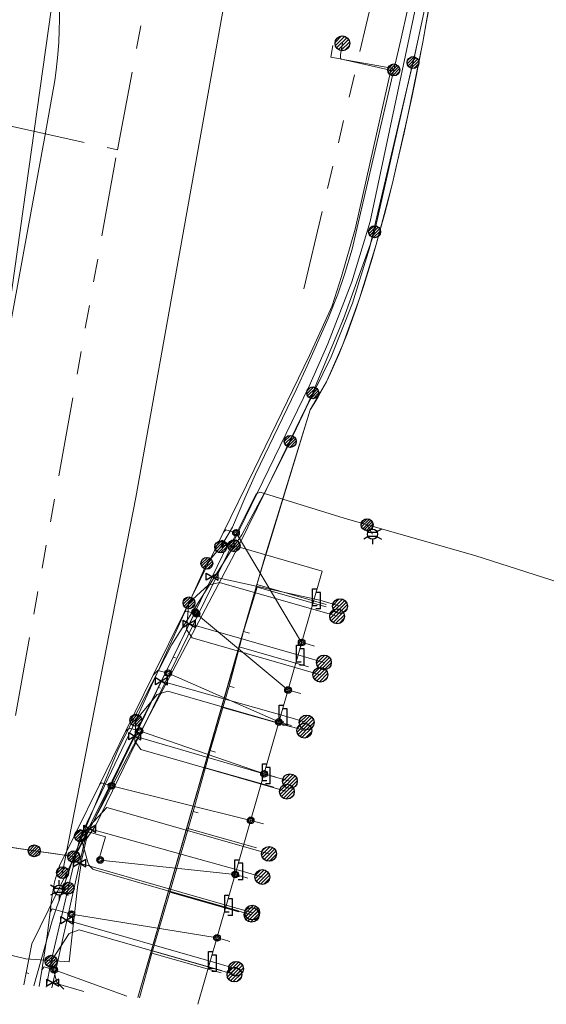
# Model space of a CAD drawing. Header units: metres. Extents: x 197355 to 199157, y 355772 to 356286.
# Tile 257 of 303: x 198734 to 198774, y 355844 to 355919. Entities that reach past the tile are written whole.
import ezdxf
from ezdxf.enums import TextEntityAlignment as Align
from ezdxf.lldxf.tags import DXFTag

# ---------------------------------------------------------------- set-up
doc = ezdxf.new("R2010")
doc.units = ezdxf.units.M
doc.linetypes.add('RI-GWA', pattern=[18.45, 6, -1.8, 1.75, -1.8, 1.75, -1.8, 1.75, -1.8])
for name, color, linetype, lineweight in [('B-WE-KL-DATA_HULPSTUK_KPNB.V.-S', 90, 'Continuous', 25), ('B-WE-KL-DATA_KABELBUNDEL_KPNB.V.-G', 90, 'Continuous', 18), ('B-WE-KL-DATA_KABELBUNDEL_ZIGGOB.V.-G', 94, 'Continuous', 18), ('B-WE-KL-DATA_TELECOM_REGGEFIBEROPERATORB.V.-G', 90, 'KL-TELECOM-ALGEMEEN-N', 18), ('B-WE-KL-DATA_TELECOM_TMOBILENETHERLANDSB.V.-G', 128, 'KL-TELECOM-ALGEMEEN-N', 18), ('B-WE-KL-DATA_TELECOM_ZIGGOB.V.-G', 94, 'KL-TELECOM-ALGEMEEN-N', 18), ('B-WE-KL-DATA_ZIGGOB.V.-G', 94, 'KL-DATA-N', 18), ('B-WE-KL-ET_LS_ENEXISNETBEHEERB.V.-G', 190, 'KL-LS-N', 18), ('B-WE-KL-ET_LS_HULPSTUK_ENEXISNETBEHEERB.V.-S', 190, 'Continuous', 25), ('B-WE-KL-ET_LS_KABELBUNDEL_ENEXISNETBEHEERB.V.-G', 190, 'KL-BUNDEL-N', 18), ('B-WE-KL-GAS_HULPSTUK_ENEXISNETBEHEERB.V.-S', 30, 'Continuous', 25), ('B-WE-KL-GAS_LD_ENEXISNETBEHEERB.V.-G', 50, 'KL-GAS-LD-N', 18), ('B-WE-KL-GAS_LD_HOOFDLEIDING_100 MBAR_PE_ENEXISNETBEHEERB.V.-G', 50, 'KL-GAS-LD-N', 18), ('B-WE-KL-GAS_LD_HOOFDLEIDING_100 MBAR_PVC_ENEXISNETBEHEERB.V.-G', 50, 'KL-GAS-LD-N', 18), ('B-WE-KL-WATER_HULPSTUK_NVWATERLEIDINGMAATSCHAPPIJLIMBURG-S', 170, 'Continuous', 25), ('B-WE-KL-WATER_TRANSPORTLEIDING_NVWATERLEIDINGMAATSCHAPPIJLIMBURG-G', 170, 'KL-WATER-TR-N', 18), ('B-WE-RI-GWA_GEMEENTEROERMOND-G', 30, 'RI-GWA', 18)]:
    doc.layers.add(name, color=color, linetype=linetype, lineweight=lineweight)
doc.styles.add('NLCS-ISO', font='NLCS-ISO.ttf')
doc.styles.get("Standard").update_dxf_attribs({"font": 'isocp.shx'})
doc.linetypes.add('KL-BUNDEL-N', pattern='A,28,-5,[103,NLCS.SHX,S=1.25,R=0,X=0,Y=0],-5,[103,NLCS.SHX,S=1.25,R=0,X=0,Y=0],-5,[103,NLCS.SHX,S=1.25,R=0,X=0,Y=0],-5,[103,NLCS.SHX,S=1.25,R=0,X=0,Y=0],-5', length=53)
tags = doc.linetypes.add('KL-DATA-N', pattern='A,4,-1,[101,NLCS.SHX,S=0.5,R=0,X=0,Y=0],-1,4,-1,["D",Standard,S=1,R=0,X=-0.25,Y=-0.5],-1.5', length=12.5).pattern_tags.tags
tags[18] = DXFTag(74, 10)
tags = doc.linetypes.add('KL-GAS-LD-N', pattern='A,4,-1,[69,NLCS.SHX,S=0.5,R=0,X=0,Y=0],-1,4,-1,["L",Standard,S=1,R=0,X=0.25,Y=-0.5],-2', length=13).pattern_tags.tags
tags[18] = DXFTag(74, 10)
tags = doc.linetypes.add('KL-LS-N', pattern='A,4,-1,[103,NLCS.SHX,S=0.75,R=0,X=0,Y=0],-1,4,-1,["L",Standard,S=1,R=0,X=0,Y=-0.5],-2', length=13).pattern_tags.tags
tags[18] = DXFTag(74, 10)
doc.linetypes.add('KL-TELECOM-ALGEMEEN-N', pattern='A,7,-1,[101,NLCS.SHX,S=0.5,R=0,X=0,Y=0],-1', length=9)
doc.linetypes.add('KL-WATER-TR-N', pattern='A,7,-0.5,[168,NLCS.SHX,S=0.75,R=0,X=0.75,Y=0],-2,[168,NLCS.SHX,S=0.75,R=0,X=0.75,Y=0],-2', length=11.5)

# ---------------------------------------------------------------- blocks, each defined once
blk = doc.blocks.new('SKL-ET_HULP_MOF-SO')
h = blk.add_hatch()
h.set_pattern_fill('ANSI31', color=256, scale=6, style=0)
h.set_pattern_definition([(45, (-2.25, -126.982), (-0.53033, 0.53033), [])])
edge = h.paths.add_edge_path()
edge.add_arc((0, 0), 2.25, 0, 360)
at = {"linetype": 'Continuous'}
blk.add_circle((0, 0), 2.25, dxfattribs=at)
blk = doc.blocks.new('SKL-WTB_HULP_AFSLUITER-SO')
for p, q in [((2.3, 1.37), (-2.3, -1.37)), ((-2.3, 1.37), (2.3, -1.37)), ((2.3, -1.37), (2.3, 1.37))]:
    blk.add_line(p, q)
at = {"ltscale": 0.1}
blk.add_line((-2.3, -1.37), (-2.3, 1.37), dxfattribs=at)
blk = doc.blocks.new('SKL-WTB_HULP_AANSLUITPUNT-SO')
h = blk.add_hatch()
h.set_pattern_fill('ANSI31', color=256, scale=3, style=0)
h.set_pattern_definition([(45, (-1.125, -63.491), (-0.265165, 0.265165), [])])
edge = h.paths.add_edge_path()
edge.add_arc((0, 0), 1.12, 0, 360)
at = {"linetype": 'Continuous'}
blk.add_circle((0, 0), 1.12, dxfattribs=at)
blk = doc.blocks.new('SKL-WTB_HULP_VERLOOPSTUK-SO')
for p, q in [((-0.539, -0.383), (-0.539, 0.867)), ((-0.539, 0.867), (-0.193, 0.867)), ((0.048, 0.598), (-0.298, 0.598)), ((0.048, -0.652), (0.048, 0.598)), ((-0.539, -0.383), (-0.193, -0.383)), ((0.048, -0.652), (-0.298, -0.652))]:
    blk.add_line(p, q)
blk = doc.blocks.new('SKL-ET_HULP_AANSLUITPUNT-SO')
h = blk.add_hatch()
h.set_pattern_fill('ANSI31', color=256, scale=30, style=0)
h.set_pattern_definition([(45, (-11.25, -634.91), (-2.65165, 2.65165), [])])
edge = h.paths.add_edge_path()
edge.add_arc((0, 0), 11.2, 0, 360)
at = {"linetype": 'Continuous'}
blk.add_circle((0, 0), 11.2, dxfattribs=at)
blk = doc.blocks.new('B-SIE-WEG_LICHTMAST-SO')
at = {"ltscale": 0.1}
for p, q in [((0, 0.386), (0, 0.772)), ((-0.334, 0.193), (-0.668, 0.386)), ((0.334, 0.193), (0.668, 0.386)), ((-0.334, -0.193), (-0.668, -0.386)), ((0, -0.386), (0, -0.772)), ((0.334, -0.193), (0.668, -0.386))]:
    blk.add_line(p, q, dxfattribs=at)
at = {"flags": 128}
for points in [[(-0.354, 0.152), (0.354, 0.152)], [(-0.354, -0.152), (0.354, -0.152)]]:
    blk.add_lwpolyline(points, dxfattribs=at)
at = {"ltscale": 0.1}
blk.add_circle((0, 0), 0.386, dxfattribs=at)
at = {"style": 'NLCS-ISO'}
blk.add_attdef('TYPE', text='', height=0.549, dxfattribs=at).set_placement((0, 0.772), align=Align.BOTTOM_CENTER)
blk = doc.blocks.new('SIE-WEG_AFVALBAK_TYPE_01')
for radius in [0.25, 0.156]:
    blk.add_circle((0, 0), radius)

msp = doc.modelspace()

# ---------------------------------------------------------------- linework, layer by layer
at = {"layer": 'B-WE-KL-DATA_KABELBUNDEL_KPNB.V.-G', "flags": 128}
for points in [[(198763.735, 355915.743), (198763.795, 355916.015), (198764.075, 355917.294), (198765.658, 355924.68), (198765.947, 355925.942)], [(198765.658, 355924.68), (198764.075, 355917.294), (198763.868, 355916.328), (198763.795, 355916.015), (198760.529, 355902.031), (198760.449, 355901.69), (198759.152, 355897.528), (198757.54, 355893.477), (198755.622, 355889.562), (198755.618, 355889.555), (198752.673, 355883.502), (198750.522, 355879.081), (198750.521, 355879.079), (198738.161, 355855.636), (198738.085, 355855.647), (198735.101, 355856.09), (198728.059, 355857.131)], [(198760.449, 355901.69), (198763.868, 355916.328)], [(198763.735, 355915.743), (198760.827, 355902.933)], [(198760.827, 355902.933), (198763.735, 355915.743)], [(198756.152, 355890.743), (198756.157, 355890.756), (198756.163, 355890.769), (198758.477, 355896.349), (198760.529, 355902.031), (198760.827, 355902.933)], [(198756.227, 355890.718), (198755.618, 355889.555), (198755.322, 355888.947), (198754.442, 355887.137)], [(198754.455, 355887.066), (198755.622, 355889.562), (198756.152, 355890.743)], [(198754.457, 355887.073), (198755.322, 355888.947), (198756.152, 355890.744)], [(198750.208, 355879.171), (198750.783, 355879.997), (198752.673, 355883.502), (198754.455, 355887.066)], [(198738.082, 355855.64), (198738.085, 355855.647), (198741.453, 355863.823), (198745.504, 355871.684), (198750.208, 355879.171)], [(198747.471, 355844.463), (198748.903, 355849.462), (198756.868, 355877.258), (198750.522, 355879.081), (198750.208, 355879.171)], [(198736.911, 355855.821), (198735.101, 355856.09), (198728.059, 355857.131), (198726.536, 355857.355), (198726.425, 355857.371)], [(198728.054, 355857.111), (198735.094, 355856.078)], [(198728.054, 355857.111), (198735.094, 355856.078)], [(198735.068, 355845.856), (198736.455, 355850.785), (198738.082, 355855.639), (198738.082, 355855.64)], [(198735.094, 355856.078), (198738.082, 355855.639), (198738.082, 355855.639)]]:
    msp.add_lwpolyline(points, dxfattribs=at)
at = {"layer": 'B-WE-KL-DATA_KABELBUNDEL_ZIGGOB.V.-G', "flags": 128}
for points in [[(198723.032, 355847.208), (198723.637, 355850.676), (198727.059, 355849.689), (198734.459, 355847.911), (198737.726, 355847.672), (198738.352, 355853.333), (198738.693, 355855.44), (198739.044, 355856.997), (198739.688, 355857.917), (198755.89, 355891.258), (198757.306, 355894.441), (198759.106, 355899.135), (198760.504, 355903.703), (198764.987, 355924.877)], [(198751.938, 355876.231), (198755.955, 355889.46), (198757.185, 355891.588), (198758.439, 355894.412), (198759.701, 355897.892), (198760.952, 355901.981), (198762.176, 355906.621), (198763.355, 355911.747), (198764.472, 355917.288), (198765.724, 355924.458)], [(198758.394, 355896.241), (198758.406, 355896.266)], [(198750.581, 355871.522), (198751.938, 355876.231)], [(198751.938, 355876.231), (198757.181, 355874.729)], [(198749.266, 355866.958), (198750.581, 355871.522)], [(198750.581, 355871.522), (198755.832, 355870.018)], [(198747.951, 355862.394), (198749.266, 355866.958)], [(198749.266, 355866.958), (198754.524, 355865.452)], [(198746.629, 355857.807), (198747.951, 355862.394)], [(198747.951, 355862.394), (198753.216, 355860.886)], [(198745.258, 355853.051), (198746.629, 355857.807)], [(198746.629, 355857.807), (198751.901, 355856.297)], [(198743.956, 355848.535), (198745.258, 355853.051)], [(198745.258, 355853.051), (198750.538, 355851.539)], [(198742.929, 355844.973), (198743.956, 355848.535)], [(198743.956, 355848.535), (198749.244, 355847.02)]]:
    msp.add_lwpolyline(points, dxfattribs=at)
at = {"layer": 'B-WE-KL-DATA_TELECOM_REGGEFIBEROPERATORB.V.-G', "flags": 128}
for points in [[(198757.163, 355874.544), (198751.954, 355876.036), (198750.929, 355872.68)], [(198750.929, 355872.68), (198749.836, 355868.549)], [(198750.929, 355872.68), (198751.378, 355872.552)], [(198749.836, 355868.549), (198748.395, 355863.675)], [(198749.836, 355868.549), (198750.204, 355868.444)], [(198748.395, 355863.675), (198747.1, 355859.059)], [(198748.395, 355863.675), (198748.808, 355863.557)], [(198747.1, 355859.059), (198745.355, 355852.958)], [(198747.1, 355859.059), (198747.491, 355858.947)], [(198745.355, 355852.958), (198743.989, 355848.336)], [(198745.355, 355852.958), (198750.553, 355851.47)], [(198743.989, 355848.336), (198743.044, 355844.961)], [(198743.989, 355848.336), (198749.225, 355846.836)]]:
    msp.add_lwpolyline(points, dxfattribs=at)
at = {"layer": 'B-WE-KL-DATA_TELECOM_TMOBILENETHERLANDSB.V.-G', "flags": 128}
msp.add_lwpolyline([(198558.751, 356070.116), (198630.396, 356057.758), (198681.084, 356049.152), (198683.993, 356048.667), (198686.398, 356048.383), (198712.747, 356047.126), (198729.794, 356046.314), (198741.156, 356045.772), (198740.966, 356041.838), (198738.726, 356028.851), (198736.718, 356017.206), (198736.74, 356016.62), (198736.907, 356015.958), (198734.965, 356004.064), (198734.236, 356003.407), (198733.92, 356001.563), (198733.839, 356001.103), (198733.729, 356000.643), (198733.62, 356000.193), (198733.49, 355999.743), (198733.339, 355999.303), (198733.179, 355998.863), (198732.999, 355998.433), (198732.81, 355998.013), (198732.609, 355997.593), (198731.554, 355995.576), (198729.387, 355992.154), (198725.909, 355987.855), (198724.857, 355985.211), (198723.654, 355980.547), (198721.601, 355972.592), (198721.819, 355972.235), (198722.52, 355972.074), (198723.097, 355971.941), (198723.418, 355971.575), (198723.548, 355970.167), (198724.189, 355963.287), (198724.363, 355961.417), (198728.183, 355958.801), (198728.237, 355958.75), (198728.427, 355958.567), (198728.66, 355958.325), (198728.87, 355958.067), (198729.083, 355957.806), (198729.281, 355957.533), (198729.461, 355957.257), (198729.633, 355956.971), (198729.793, 355956.679), (198729.935, 355956.375), (198730.071, 355956.067), (198730.194, 355955.753), (198730.297, 355955.446), (198730.382, 355955.123), (198730.457, 355954.801), (198730.526, 355954.462), (198730.574, 355954.138), (198730.611, 355953.806), (198730.63, 355953.473), (198730.64, 355953.14), (198730.631, 355952.813), (198730.602, 355952.48), (198730.563, 355952.141), (198730.516, 355951.809), (198730.45, 355951.49), (198730.362, 355951.15), (198730.35, 355951.034), (198730.374, 355950.435), (198730.674, 355949.919), (198730.711, 355949.866), (198731.086, 355949.409), (198731.303, 355949.146), (198731.846, 355948.396), (198732.4, 355947.466), (198732.892, 355946.502), (198733.07, 355946.087), (198733.237, 355945.667), (198733.392, 355945.248), (198733.527, 355944.836), (198733.644, 355944.396), (198733.761, 355943.968), (198733.848, 355943.531), (198733.935, 355943.094), (198733.993, 355942.658), (198734.007, 355942.556), (198734.052, 355942.206), (198734.091, 355941.774), (198734.11, 355941.327), (198734.12, 355940.88), (198734.11, 355940.433), (198734.091, 355939.996), (198734.052, 355939.549), (198734.003, 355939.098), (198733.945, 355938.662), (198733.866, 355938.22), (198733.311, 355935.432), (198733.088, 355934.311), (198735.194, 355932), (198735.44, 355931.696), (198735.679, 355931.351), (198735.898, 355930.982), (198736.065, 355930.648), (198736.224, 355930.27), (198736.388, 355929.771), (198736.506, 355929.263), (198736.587, 355928.61), (198736.673, 355927.251), (198736.931, 355921.56), (198736.993, 355920.055), (198736.999, 355919.034), (198736.981, 355918.169), (198736.941, 355917.282), (198736.874, 355916.348), (198736.753, 355915.159), (198736.651, 355914.372), (198735.937, 355910.434), (198725.623, 355854.191), (198724.241, 355847.072)], dxfattribs=at)
at = {"layer": 'B-WE-KL-DATA_TELECOM_ZIGGOB.V.-G', "flags": 128}
for points in [[(198742.929, 355844.973), (198752.589, 355878.489), (198755.955, 355889.46), (198756.259, 355889.925), (198756.566, 355890.435), (198756.874, 355890.989), (198757.185, 355891.588), (198757.497, 355892.23), (198757.81, 355892.915), (198758.124, 355893.642), (198758.439, 355894.412), (198758.754, 355895.222), (198759.07, 355896.073), (198759.385, 355896.963), (198759.701, 355897.892), (198760.015, 355898.859), (198760.329, 355899.864), (198760.641, 355900.905), (198760.952, 355901.981), (198761.261, 355903.092), (198761.568, 355904.236), (198761.873, 355905.412), (198762.176, 355906.621), (198762.475, 355907.859), (198762.772, 355909.127), (198763.065, 355910.423), (198763.355, 355911.747), (198763.64, 355913.096), (198763.922, 355914.47), (198764.199, 355915.868), (198764.472, 355917.288), (198764.74, 355918.729), (198765.003, 355920.19), (198765.513, 355923.166), (198765.724, 355924.458), (198772.526, 355922.511)], [(198742.929, 355844.973), (198751.938, 355876.231), (198757.181, 355874.729)], [(198742.929, 355844.973), (198750.581, 355871.522), (198755.832, 355870.018)], [(198742.929, 355844.973), (198749.266, 355866.958), (198754.524, 355865.452)], [(198742.929, 355844.973), (198747.951, 355862.394), (198753.216, 355860.886)], [(198742.929, 355844.973), (198746.629, 355857.807), (198751.901, 355856.297)], [(198742.929, 355844.973), (198745.258, 355853.051), (198750.538, 355851.539)], [(198742.929, 355844.973), (198743.956, 355848.535), (198749.244, 355847.02)]]:
    msp.add_lwpolyline(points, dxfattribs=at)
at = {"layer": 'B-WE-KL-DATA_ZIGGOB.V.-G', "flags": 128}
for points in [[(198723.032, 355847.208), (198723.637, 355850.676), (198727.059, 355849.689), (198734.459, 355847.911), (198737.726, 355847.672), (198738.352, 355853.333), (198738.693, 355855.44), (198739.044, 355856.997), (198739.688, 355857.917), (198755.89, 355891.258), (198757.306, 355894.441), (198759.106, 355899.135), (198760.504, 355903.703), (198764.987, 355924.877), (198773.071, 355959.862), (198777.534, 355979.885), (198777.848, 355980.83), (198778.345, 355981.674), (198778.997, 355982.37), (198779.768, 355982.88), (198780.269, 355983.084), (198781.06, 355983.238), (198781.497, 355983.24), (198816.634, 355981.132), (198831.536, 355979.811), (198832.085, 355980.147), (198835.236, 355979.755), (198846.74, 355977.826), (198848.107, 355978.097), (198864.336, 355974.749), (198895.179, 355969.822), (198896.034, 355974.574), (198916.108, 355971.662), (198965.382, 355963.17), (199014.381, 355954.173)], [(198723.032, 355847.208), (198723.637, 355850.676), (198727.059, 355849.689), (198734.459, 355847.911), (198737.726, 355847.672), (198738.352, 355853.333), (198738.693, 355855.44), (198739.044, 355856.997), (198739.688, 355857.917), (198755.89, 355891.258), (198757.306, 355894.441), (198759.106, 355899.135), (198760.504, 355903.703), (198764.987, 355924.877), (198776.927, 355980.019), (198777.272, 355980.925), (198777.879, 355981.73), (198778.724, 355982.404), (198779.772, 355982.919), (198780.269, 355983.084), (198781.06, 355983.238), (198781.497, 355983.24), (198816.634, 355981.132), (198831.536, 355979.811), (198832.085, 355980.147), (198835.236, 355979.755), (198846.74, 355977.826), (198848.107, 355978.097), (198864.336, 355974.749), (198895.179, 355969.822), (198896.034, 355974.574), (198916.108, 355971.662), (198965.382, 355963.17), (199014.381, 355954.173)], [(198723.032, 355847.208), (198723.637, 355850.676), (198727.059, 355849.689), (198734.459, 355847.911), (198737.726, 355847.672), (198738.352, 355853.333), (198738.693, 355855.44), (198739.044, 355856.997), (198739.688, 355857.917), (198755.89, 355891.258), (198757.306, 355894.441), (198759.106, 355899.135), (198760.504, 355903.703), (198764.987, 355924.877), (198776.927, 355980.019), (198777.272, 355980.925), (198777.879, 355981.73), (198778.724, 355982.404), (198779.772, 355982.919), (198780.269, 355983.084), (198781.06, 355983.238), (198781.497, 355983.24), (198816.634, 355981.132), (198831.536, 355979.811), (198832.085, 355980.147), (198835.236, 355979.755), (198846.74, 355977.826), (198848.107, 355978.097), (198864.336, 355974.749), (198895.179, 355969.822), (198896.034, 355974.574), (198916.108, 355971.662), (198965.382, 355963.17), (199014.381, 355954.173)], [(198723.032, 355847.208), (198723.637, 355850.676), (198727.059, 355849.689), (198734.459, 355847.911), (198737.726, 355847.672), (198738.352, 355853.333), (198738.693, 355855.44), (198739.044, 355856.997), (198739.688, 355857.917), (198755.89, 355891.258), (198757.306, 355894.441), (198759.106, 355899.135), (198760.504, 355903.703), (198764.987, 355924.877), (198776.927, 355980.019), (198777.272, 355980.925), (198777.879, 355981.73), (198778.724, 355982.404), (198779.772, 355982.919), (198780.269, 355983.084), (198781.06, 355983.238), (198781.497, 355983.24), (198816.634, 355981.132), (198831.536, 355979.811), (198832.085, 355980.147), (198835.236, 355979.755), (198846.74, 355977.826), (198848.107, 355978.097), (198864.336, 355974.749), (198895.179, 355969.822), (198896.034, 355974.574), (198916.108, 355971.662), (198965.382, 355963.17), (199014.381, 355954.173)], [(198723.032, 355847.208), (198723.637, 355850.676), (198727.059, 355849.689), (198734.459, 355847.911), (198737.726, 355847.672), (198738.352, 355853.333), (198738.693, 355855.44), (198739.044, 355856.997), (198739.688, 355857.917), (198755.89, 355891.258), (198757.306, 355894.441), (198759.106, 355899.135), (198760.504, 355903.703), (198764.987, 355924.877), (198773.071, 355959.862), (198777.534, 355979.885), (198777.848, 355980.83), (198778.345, 355981.674), (198778.997, 355982.37), (198779.768, 355982.88), (198780.269, 355983.084), (198781.06, 355983.238), (198781.497, 355983.24), (198816.634, 355981.132), (198831.536, 355979.811), (198832.085, 355980.147), (198835.236, 355979.755), (198846.74, 355977.826), (198848.107, 355978.097), (198864.336, 355974.749), (198895.179, 355969.822), (198896.034, 355974.574), (198916.108, 355971.662), (198965.382, 355963.17), (199014.381, 355954.173)], [(198723.032, 355847.208), (198723.637, 355850.676), (198727.059, 355849.689), (198734.459, 355847.911), (198737.726, 355847.672), (198738.352, 355853.333), (198738.693, 355855.44), (198739.044, 355856.997), (198739.688, 355857.917), (198755.89, 355891.258), (198757.306, 355894.441), (198759.106, 355899.135), (198760.504, 355903.703), (198764.987, 355924.877), (198773.071, 355959.862), (198777.534, 355979.885), (198777.848, 355980.83), (198778.345, 355981.674), (198778.997, 355982.37), (198779.768, 355982.88), (198780.269, 355983.084), (198781.06, 355983.238), (198781.497, 355983.24), (198816.634, 355981.132), (198831.536, 355979.811), (198832.085, 355980.147), (198835.236, 355979.755), (198846.74, 355977.826), (198848.107, 355978.097), (198864.336, 355974.749), (198895.179, 355969.822), (198896.034, 355974.574), (198916.108, 355971.662), (198965.382, 355963.17), (199014.381, 355954.173)], [(198723.032, 355847.208), (198723.637, 355850.676), (198727.059, 355849.689), (198734.459, 355847.911), (198737.726, 355847.672), (198738.352, 355853.333), (198738.693, 355855.44), (198739.044, 355856.997), (198739.688, 355857.917), (198755.89, 355891.258), (198757.306, 355894.441), (198759.106, 355899.135), (198760.504, 355903.703), (198764.987, 355924.877), (198773.071, 355959.862), (198777.534, 355979.885), (198777.848, 355980.83), (198778.345, 355981.674), (198778.997, 355982.37), (198779.768, 355982.88), (198780.269, 355983.084), (198781.06, 355983.238), (198781.497, 355983.24), (198816.634, 355981.132), (198831.536, 355979.811), (198832.085, 355980.147), (198835.236, 355979.755), (198846.74, 355977.826), (198848.107, 355978.097), (198864.336, 355974.749), (198895.179, 355969.822), (198896.034, 355974.574), (198916.108, 355971.662), (198965.382, 355963.17), (199014.381, 355954.173)]]:
    msp.add_lwpolyline(points, dxfattribs=at)
at = {"layer": 'B-WE-KL-ET_LS_ENEXISNETBEHEERB.V.-G', "flags": 128}
for points in [[(198761.631, 355980.187), (198759.489, 355968.112), (198759.991, 355966.257), (198761.435, 355964.99), (198761.969, 355964.397), (198761.899, 355963.602), (198754.937, 355950.806), (198742.763, 355882.812), (198737.237, 355854.429)], [(198749.198, 355879.08), (198750.089, 355880.582), (198751.015, 355882.77), (198751.837, 355884.593), (198754.901, 355890.978), (198755.738, 355892.794), (198757.316, 355896.363), (198758.049, 355898.222), (198758.565, 355899.707), (198759.126, 355901.625), (198759.595, 355903.589), (198760.053, 355905.536), (198762.36, 355915.523), (198762.805, 355917.473), (198764.942, 355926.969)], [(198762.282, 355915.186), (198762.129, 355915.316), (198758.292, 355915.999), (198758.245, 355916.127), (198758.245, 355916.339), (198758.398, 355917.199)], [(198749.198, 355879.08), (198750.026, 355879.414), (198751.677, 355882.704), (198751.87, 355883.097), (198752.173, 355883.23), (198758.534, 355881.269), (198759.493, 355880.984), (198768.414, 355878.429), (198778.079, 355875.341), (198783.404, 355873.732)], [(198760.262, 355880.764), (198760.676, 355880.051)], [(198748.145, 355877.838), (198749.05, 355878.9), (198749.198, 355879.08)], [(198736.006, 355845.751), (198736.37, 355847.72), (198738.563, 355857.132), (198742.774, 355865.963), (198748.145, 355877.838)], [(198736.006, 355845.751), (198736.37, 355847.72), (198738.563, 355857.132), (198742.774, 355865.963), (198748.145, 355877.838)], [(198746.793, 355874.849), (198748.251, 355876.197), (198749.098, 355876.397), (198757.998, 355873.829)], [(198746.793, 355874.849), (198746.608, 355872.839), (198747.042, 355872.202), (198756.731, 355869.406)], [(198742.774, 355865.963), (198744.388, 355867.908), (198745.187, 355868.154), (198755.519, 355865.175)], [(198742.774, 355865.963), (198742.699, 355864.382), (198743.155, 355863.744), (198754.197, 355860.561)], [(198738.597, 355857.204), (198740.572, 355859.366), (198752.848, 355855.85)], [(198738.597, 355857.204), (198739.141, 355855.227), (198739.229, 355855.008), (198739.361, 355854.831), (198739.536, 355854.698), (198739.754, 355854.607), (198751.526, 355851.235)], [(198737.659, 355853.254), (198736.978, 355853.097)], [(198736.37, 355847.72), (198737.729, 355849.821), (198738.48, 355850.102), (198750.231, 355846.713)], [(198736.37, 355847.72), (198736.812, 355846.137), (198737.342, 355845.601)]]:
    msp.add_lwpolyline(points, dxfattribs=at)
at = {"layer": 'B-WE-KL-ET_LS_KABELBUNDEL_ENEXISNETBEHEERB.V.-G', "flags": 128}
for points in [[(198761.631, 355980.187), (198759.489, 355968.112), (198759.991, 355966.257), (198761.435, 355964.99), (198761.969, 355964.397), (198761.899, 355963.602), (198754.937, 355950.806), (198742.763, 355882.812), (198737.237, 355854.429)], [(198749.198, 355879.08), (198750.089, 355880.582), (198751.015, 355882.77), (198751.837, 355884.593), (198754.901, 355890.978), (198755.738, 355892.794), (198757.316, 355896.363), (198758.049, 355898.222), (198758.565, 355899.707), (198759.126, 355901.625), (198759.595, 355903.589), (198760.053, 355905.536), (198762.36, 355915.523), (198762.805, 355917.473), (198764.942, 355926.969)], [(198749.198, 355879.08), (198750.026, 355879.414), (198751.677, 355882.704), (198751.87, 355883.097), (198752.173, 355883.23), (198758.534, 355881.269), (198759.493, 355880.984), (198768.414, 355878.429), (198778.079, 355875.341), (198783.404, 355873.732)], [(198748.145, 355877.838), (198749.05, 355878.9), (198749.198, 355879.08)], [(198736.006, 355845.751), (198736.37, 355847.72), (198738.563, 355857.132), (198742.774, 355865.963), (198748.145, 355877.838)]]:
    msp.add_lwpolyline(points, dxfattribs=at)
at = {"layer": 'B-WE-KL-GAS_LD_ENEXISNETBEHEERB.V.-G', "flags": 128}
for points in [[(198756.681, 355875.04), (198758.219, 355874.6)], [(198755.459, 355870.777), (198756.998, 355870.337)], [(198754.16, 355866.237), (198755.697, 355865.797)], [(198752.885, 355861.792), (198754.423, 355861.352)], [(198750.807, 355854.538), (198752.346, 355854.097)], [(198750.037, 355851.847), (198751.575, 355851.406)], [(198748.818, 355847.594), (198750.357, 355847.153)]]:
    msp.add_lwpolyline(points, dxfattribs=at)
at = {"layer": 'B-WE-KL-GAS_LD_HOOFDLEIDING_100 MBAR_PE_ENEXISNETBEHEERB.V.-G', "flags": 128}
for points in [[(198748.552, 355876.831), (198756.681, 355875.04)], [(198746.824, 355873.266), (198755.459, 355870.777)], [(198744.719, 355868.926), (198754.16, 355866.237)], [(198742.694, 355864.749), (198752.885, 355861.792)], [(198739.302, 355857.751), (198750.807, 355854.538)], [(198738.526, 355855.139), (198750.037, 355851.847)], [(198737.561, 355850.83), (198748.818, 355847.594)], [(198736.503, 355846.103), (198738.848, 355845.432)]]:
    msp.add_lwpolyline(points, dxfattribs=at)
at = {"layer": 'B-WE-KL-GAS_LD_HOOFDLEIDING_100 MBAR_PVC_ENEXISNETBEHEERB.V.-G', "flags": 128}
msp.add_lwpolyline([(198736.414, 355845.705), (198738.948, 355857.022), (198749.757, 355879.316)], dxfattribs=at)
at = {"layer": 'B-WE-KL-WATER_TRANSPORTLEIDING_NVWATERLEIDINGMAATSCHAPPIJLIMBURG-G', "flags": 128}
for points in [[(198725.317, 355846.951), (198728.038, 355860.477), (198745.571, 355985.315)], [(198761.913, 355915.189), (198758.219, 355916.012), (198757.517, 355916.142), (198757.681, 355917.022)], [(198762.09, 355915.272), (198759.374, 355903.122), (198758.341, 355899.538), (198757.617, 355897.333), (198755.913, 355893.566), (198751.723, 355884.943), (198749.373, 355880.15), (198746.421, 355874.13), (198744.095, 355869.387), (198741.993, 355865.1), (198740.025, 355861.087), (198738.193, 355857.351), (198737.014, 355854.947), (198736.612, 355853.739), (198736.396, 355852.366), (198736.288, 355851.449), (198736.074, 355849.64), (198735.668, 355847.044), (198735.475, 355845.811)], [(198762.046, 355915.077), (198762.028, 355915.124), (198762.011, 355915.17), (198761.913, 355915.189)], [(198749.373, 355880.15), (198749.408, 355880.186), (198749.582, 355880.365), (198750.351, 355880.145)], [(198750.351, 355880.145), (198755.316, 355871.848)], [(198746.421, 355874.13), (198746.464, 355874.155), (198746.594, 355874.231), (198747.363, 355874.011)], [(198747.266, 355874.154), (198747.186, 355873.992), (198745.586, 355870.742), (198744.458, 355868.45), (198742.63, 355864.735), (198740.982, 355861.388), (198739.073, 355857.51), (198736.833, 355852.957), (198734.902, 355849.033), (198734.48, 355846.849), (198734.305, 355845.942)], [(198747.186, 355873.992), (198747.236, 355873.987), (198747.385, 355873.971)], [(198747.363, 355874.011), (198754.285, 355868.25)], [(198755.316, 355871.848), (198755.796, 355871.71)], [(198755.796, 355871.71), (198756.277, 355871.573)], [(198745.586, 355870.742), (198745.634, 355870.728), (198745.778, 355870.687)], [(198744.095, 355869.387), (198744.131, 355869.422), (198744.451, 355869.739), (198745.22, 355869.518)], [(198745.22, 355869.518), (198753.593, 355865.833)], [(198744.458, 355868.45), (198744.506, 355868.436), (198744.65, 355868.395)], [(198754.285, 355868.25), (198754.766, 355868.112)], [(198754.766, 355868.112), (198755.246, 355867.975)], [(198741.993, 355865.1), (198742.03, 355865.134), (198742.288, 355865.371), (198743.057, 355865.151)], [(198753.593, 355865.833), (198754.073, 355865.695)], [(198754.073, 355865.695), (198754.554, 355865.559)], [(198742.63, 355864.735), (198742.678, 355864.721), (198742.822, 355864.68)], [(198743.057, 355865.151), (198752.471, 355861.916)], [(198752.471, 355861.916), (198752.951, 355861.778)], [(198752.951, 355861.778), (198753.432, 355861.641)], [(198740.025, 355861.087), (198740.062, 355861.121), (198740.173, 355861.221), (198740.943, 355861.001)], [(198740.943, 355861.001), (198751.46, 355858.387)], [(198740.982, 355861.388), (198741.03, 355861.374), (198741.174, 355861.333)], [(198751.46, 355858.387), (198751.941, 355858.249)], [(198751.941, 355858.249), (198752.421, 355858.111)], [(198738.193, 355857.351), (198738.23, 355857.384), (198738.562, 355857.687), (198740.485, 355857.137), (198739.974, 355855.41), (198740.07, 355855.383)], [(198739.073, 355857.51), (198739.121, 355857.496), (198739.265, 355857.455)], [(198740.07, 355855.383), (198750.289, 355854.297)], [(198750.289, 355854.297), (198750.769, 355854.159)], [(198750.769, 355854.159), (198751.25, 355854.022)], [(198736.833, 355852.957), (198736.881, 355852.943), (198737.025, 355852.902)], [(198736.288, 355851.449), (198736.316, 355851.491), (198736.456, 355851.698), (198737.898, 355851.285)], [(198737.898, 355851.285), (198748.914, 355849.497)], [(198748.914, 355849.497), (198749.394, 355849.359)], [(198749.394, 355849.359), (198749.875, 355849.221)], [(198734.48, 355846.849), (198734.528, 355846.835), (198734.672, 355846.794)], [(198735.668, 355847.044), (198735.696, 355847.085), (198735.836, 355847.292), (198736.605, 355847.072)], [(198736.605, 355847.072), (198742.088, 355845.068)]]:
    msp.add_lwpolyline(points, dxfattribs=at)
at = {"layer": 'B-WE-RI-GWA_GEMEENTEROERMOND-G', "flags": 128}
for points in [[(198741.379, 355909.129), (198750.536, 355957.848)], [(198755.489, 355898.616), (198769.049, 355956.22)], [(198733, 355911), (198741.379, 355909.129)], [(198733.682, 355866.311), (198741.379, 355909.129)]]:
    msp.add_lwpolyline(points, dxfattribs=at)

# ---------------------------------------------------------------- block references
at = {"layer": 'B-WE-KL-DATA_HULPSTUK_KPNB.V.-S', "xscale": 0.2, "yscale": 0.2, "zscale": 0.2}
for p in [(198763.735, 355915.743), (198763.735, 355915.743), (198760.827, 355902.933), (198760.827, 355902.933), (198756.152, 355890.743), (198756.152, 355890.743), (198754.455, 355887.066), (198754.455, 355887.066), (198750.208, 355879.171), (198750.208, 355879.171), (198750.208, 355879.171), (198735.094, 355856.078), (198735.094, 355856.078), (198738.082, 355855.64), (198738.082, 355855.64), (198738.082, 355855.639)]:
    msp.add_blockref('SKL-ET_HULP_MOF-SO', p, dxfattribs=at)
at = {"layer": 'B-WE-KL-ET_LS_HULPSTUK_ENEXISNETBEHEERB.V.-S'}
for name, p, xscale, yscale, zscale in [('SKL-ET_HULP_AANSLUITPUNT-SO', (198758.398, 355917.199), 0.05, 0.05, 0.05), ('SKL-ET_HULP_MOF-SO', (198762.282, 355915.186), 0.2, 0.2, 0.2), ('SKL-ET_HULP_MOF-SO', (198760.262, 355880.764), 0.2, 0.2, 0.2), ('SKL-ET_HULP_MOF-SO', (198749.198, 355879.08), 0.2, 0.2, 0.2), ('SKL-ET_HULP_MOF-SO', (198748.145, 355877.838), 0.2, 0.2, 0.2), ('SKL-ET_HULP_MOF-SO', (198746.793, 355874.849), 0.2, 0.2, 0.2), ('SKL-ET_HULP_AANSLUITPUNT-SO', (198757.998, 355873.829), 0.05, 0.05, 0.05), ('SKL-ET_HULP_AANSLUITPUNT-SO', (198756.731, 355869.406), 0.05, 0.05, 0.05), ('SKL-ET_HULP_MOF-SO', (198742.774, 355865.963), 0.2, 0.2, 0.2), ('SKL-ET_HULP_AANSLUITPUNT-SO', (198755.519, 355865.175), 0.05, 0.05, 0.05), ('SKL-ET_HULP_AANSLUITPUNT-SO', (198754.197, 355860.561), 0.05, 0.05, 0.05), ('SKL-ET_HULP_MOF-SO', (198738.597, 355857.204), 0.2, 0.2, 0.2), ('SKL-ET_HULP_AANSLUITPUNT-SO', (198752.848, 355855.85), 0.05, 0.05, 0.05), ('SKL-ET_HULP_MOF-SO', (198737.237, 355854.429), 0.2, 0.2, 0.2), ('SKL-ET_HULP_MOF-SO', (198737.659, 355853.254), 0.2, 0.2, 0.2), ('SKL-ET_HULP_AANSLUITPUNT-SO', (198751.526, 355851.235), 0.05, 0.05, 0.05), ('SKL-ET_HULP_MOF-SO', (198736.37, 355847.72), 0.2, 0.2, 0.2), ('SKL-ET_HULP_AANSLUITPUNT-SO', (198750.231, 355846.713), 0.05, 0.05, 0.05)]:
    msp.add_blockref(name, p, dxfattribs=dict(at, xscale=xscale, yscale=yscale, zscale=zscale))
for p in [(198760.676, 355880.051), (198736.978, 355853.097)]:
    msp.add_blockref('B-SIE-WEG_LICHTMAST-SO', p, dxfattribs=at)
at = {"layer": 'B-WE-KL-GAS_HULPSTUK_ENEXISNETBEHEERB.V.-S'}
for name, p, xscale, yscale, zscale in [('SKL-WTB_HULP_AFSLUITER-SO', (198749.757, 355879.316), 0.2, 0.2, 0.2), ('SKL-WTB_HULP_AFSLUITER-SO', (198748.552, 355876.831), 0.2, 0.2, 0.2), ('SKL-WTB_HULP_AANSLUITPUNT-SO', (198758.219, 355874.6), 0.5, 0.5, 0.5), ('SKL-WTB_HULP_AFSLUITER-SO', (198746.824, 355873.266), 0.2, 0.2, 0.2), ('SKL-WTB_HULP_AANSLUITPUNT-SO', (198756.998, 355870.337), 0.5, 0.5, 0.5), ('SKL-WTB_HULP_AFSLUITER-SO', (198744.719, 355868.926), 0.2, 0.2, 0.2), ('SKL-WTB_HULP_AANSLUITPUNT-SO', (198755.697, 355865.797), 0.5, 0.5, 0.5), ('SKL-WTB_HULP_AFSLUITER-SO', (198742.694, 355864.749), 0.2, 0.2, 0.2), ('SKL-WTB_HULP_AANSLUITPUNT-SO', (198754.423, 355861.352), 0.5, 0.5, 0.5), ('SKL-WTB_HULP_AFSLUITER-SO', (198739.302, 355857.751), 0.2, 0.2, 0.2), ('SKL-WTB_HULP_AFSLUITER-SO', (198738.526, 355855.139), 0.2, 0.2, 0.2), ('SKL-WTB_HULP_AANSLUITPUNT-SO', (198752.346, 355854.097), 0.5, 0.5, 0.5), ('SKL-WTB_HULP_AANSLUITPUNT-SO', (198751.575, 355851.406), 0.5, 0.5, 0.5), ('SKL-WTB_HULP_AFSLUITER-SO', (198737.561, 355850.83), 0.2, 0.2, 0.2), ('SKL-WTB_HULP_AANSLUITPUNT-SO', (198750.357, 355847.153), 0.5, 0.5, 0.5), ('SKL-WTB_HULP_AFSLUITER-SO', (198736.503, 355846.103), 0.2, 0.2, 0.2)]:
    msp.add_blockref(name, p, dxfattribs=dict(at, xscale=xscale, yscale=yscale, zscale=zscale))
for p in [(198756.681, 355875.04), (198755.459, 355870.777), (198754.16, 355866.237), (198752.885, 355861.792), (198750.807, 355854.538), (198750.037, 355851.847), (198748.818, 355847.594)]:
    msp.add_blockref('SKL-WTB_HULP_VERLOOPSTUK-SO', p, dxfattribs=at)
at = {"layer": 'B-WE-KL-WATER_HULPSTUK_NVWATERLEIDINGMAATSCHAPPIJLIMBURG-S'}
for p in [(198750.351, 355880.145), (198747.266, 355874.154), (198747.266, 355874.154), (198747.363, 355874.011), (198755.316, 355871.848), (198745.22, 355869.518), (198754.285, 355868.25), (198753.593, 355865.833), (198743.057, 355865.151), (198752.471, 355861.916), (198740.943, 355861.001), (198751.46, 355858.387), (198740.07, 355855.383), (198750.289, 355854.297), (198737.898, 355851.285), (198748.914, 355849.497), (198736.605, 355847.072)]:
    msp.add_blockref('SIE-WEG_AFVALBAK_TYPE_01', p, dxfattribs=at)

doc.saveas('drawing.dxf')
